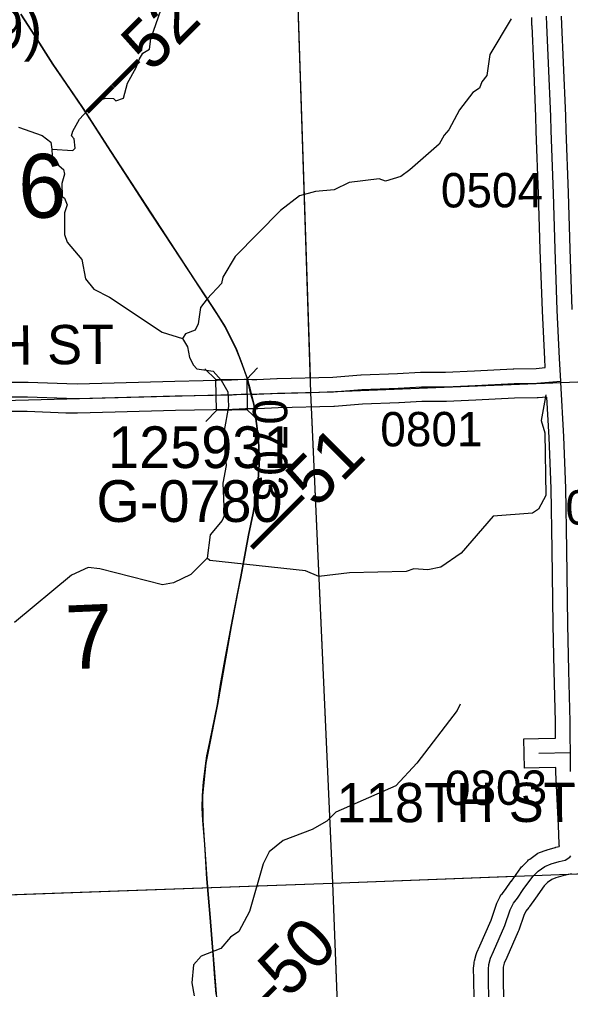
# Model space of a CAD drawing. Extents: x 128.7 to 185.5, y -21.4 to 12.6.
# Drawn here: x 170.186 to 171.309, y 3.37 to 5.346 of the extents above; entities that cross this region are included whole.
import ezdxf

# ---------------------------------------------------------------- set-up
doc = ezdxf.new("R2010")
doc.units = 0
for name, color, linetype in [('tdCoHydroRiver', 7, 'Continuous'), ('tdCoPriCL', 7, 'Continuous'), ('tdCoPrimary', 7, 'Continuous'), ('tdCoPriNonDiv', 7, 'Continuous'), ('tdCoPriNonDivCL', 7, 'Continuous'), ('tdCoSecRdNmbr', 7, 'Continuous'), ('tdCoSecRdTxt', 7, 'Continuous'), ('tdCoSecRteBand', 7, 'Continuous'), ('tdCoSecRteCL', 7, 'Continuous'), ('tdCoSectLine', 7, 'Continuous'), ('tdCoSectLinePart', 7, 'Continuous'), ('tdCoSectNmbr', 7, 'Continuous'), ('tdCoStrucSec', 7, 'Continuous'), ('tdCoStrucSecCoName', 7, 'Continuous'), ('tdCoStrucSecFHWANum', 7, 'Continuous'), ('tdCoSurfGravel', 7, 'Continuous'), ('tdStHwyPriRefPost1', 7, 'Continuous'), ('tdStHwyPriRefPost5', 7, 'Continuous')]:
    doc.layers.add(name, color=color, linetype=linetype)

msp = doc.modelspace()

# ---------------------------------------------------------------- linework, layer by layer
at = {"layer": 'tdCoHydroRiver'}
for points in [[(170.2522, 5.0823), (170.2949, 5.0792), (170.2995, 5.0842), (170.2972, 5.103), (170.2922, 5.1091), (170.295, 5.1187), (170.3082, 5.1429), (170.3431, 5.1806), (170.3618, 5.1861), (170.3777, 5.1851), (170.3826, 5.1805), (170.3982, 5.1859), (170.4064, 5.2162), (170.4241, 5.2485), (170.4298, 5.2645), (170.4372, 5.2774), (170.4511, 5.2858), (170.4535, 5.3065), (170.4748, 5.3673)], [(171.1877, 5.3476), (171.1447, 5.2749), (171.1385, 5.232), (171.128, 5.2189), (171.1237, 5.2061), (171.1098, 5.1977), (171.0828, 5.1619), (171.0607, 5.1216), (171.0516, 5.1102), (171.0413, 5.0924), (170.9818, 5.0396), (170.9633, 5.0262), (170.9321, 5.0171), (170.9193, 5.0214), (170.858, 5.0142), (170.827, 4.9988), (170.7892, 4.9958), (170.7564, 4.9866), (170.7181, 4.9567), (170.6254, 4.8631), (170.6002, 4.8211), (170.5975, 4.8083), (170.5687, 4.7772), (170.5552, 4.7593), (170.5502, 4.726), (170.5444, 4.7131), (170.5241, 4.706), (170.5182, 4.6963)], [(170.1841, 5.1271), (170.2321, 5.11), (170.25, 5.0965), (170.2522, 5.0823), (170.2527, 5.0681), (170.2579, 5.0557), (170.2759, 5.0406), (170.2778, 5.0312), (170.2723, 5.012), (170.2733, 4.9852), (170.2781, 4.9823), (170.2834, 4.9683), (170.2777, 4.9523), (170.2779, 4.9081), (170.2832, 4.8925), (170.313, 4.8573), (170.3208, 4.8181), (170.3375, 4.7967), (170.3697, 4.7806), (170.4767, 4.7089), (170.5182, 4.6963), (170.5283, 4.6793), (170.5323, 4.6574), (170.5408, 4.6419), (170.5475, 4.6343), (170.5808, 4.6293), (170.5973, 4.611), (170.6108, 4.5878), (170.612, 4.5578), (170.6029, 4.5085), (170.6045, 4.466), (170.6072, 4.4376), (170.6007, 4.4011), (170.6025, 4.3538), (170.6047, 4.3381), (170.5989, 4.3252), (170.5748, 4.2959), (170.5687, 4.2483), (170.5353, 4.2154), (170.4996, 4.1982), (170.4777, 4.1942), (170.3501, 4.2271), (170.3263, 4.2294), (170.2922, 4.2138), (170.1759, 4.1177)], [(171.2585, 4.5813), (171.2495, 4.5289), (171.2568, 4.5039), (171.2586, 4.3761), (171.2438, 4.3487), (171.2315, 4.3403), (171.1512, 4.334), (171.0863, 4.2589), (171.0447, 4.2304), (171.0181, 4.2246), (170.9896, 4.2267), (170.974, 4.2213), (170.8589, 4.2185), (170.796, 4.2113), (170.7687, 4.2229), (170.5737, 4.2437), (170.5687, 4.2483)], [(171.084, 3.9509), (171.0782, 3.938), (170.9955, 3.8306), (170.9531, 3.7847), (170.8304, 3.731), (170.8122, 3.7129), (170.7828, 3.696), (170.7237, 3.6732), (170.6946, 3.6499), (170.6829, 3.6258), (170.6551, 3.5284), (170.633, 3.4881), (170.6161, 3.4764), (170.5964, 3.4535), (170.556, 3.4377), (170.5409, 3.4198), (170.5376, 3.3833), (170.5418, 3.3566)]]:
    msp.add_lwpolyline(points, dxfattribs=at)
at = {"layer": 'tdCoPriCL'}
msp.add_lwpolyline([(170.5872, 3.3602), (170.5837, 3.4014), (170.5813, 3.4315), (170.5778, 3.4732), (170.5746, 3.5161), (170.5677, 3.595), (170.5635, 3.6661), (170.5596, 3.7139), (170.5583, 3.74), (170.5588, 3.7647), (170.5608, 3.7926), (170.5657, 3.8308), (170.5741, 3.8742), (170.5894, 3.9506), (170.5958, 3.9911), (170.6047, 4.0399), (170.6173, 4.1095), (170.6254, 4.1514), (170.6372, 4.2108), (170.653, 4.2956), (170.6626, 4.3403), (170.6683, 4.375), (170.6725, 4.4086), (170.6742, 4.4392), (170.6737, 4.4776), (170.6713, 4.5075), (170.6671, 4.5388), (170.6634, 4.5625), (170.6577, 4.5829), (170.6498, 4.6155), (170.6397, 4.6448), (170.6286, 4.6729), (170.6054, 4.7203), (170.582, 4.7575), (170.5633, 4.7849), (170.5324, 4.8318), (170.4799, 4.9117), (170.4525, 4.9538), (170.4178, 5.0076), (170.3721, 5.0771), (170.3381, 5.1302), (170.3147, 5.1669), (170.2809, 5.2157), (170.254, 5.2552), (170.2173, 5.3131), (170.1889, 5.3568)], dxfattribs=at)
at = {"layer": 'tdCoPrimary'}
for points in [[(170.659, 4.5832), (170.6564, 4.5948), (170.6502, 4.6155), (170.6401, 4.6448), (170.629, 4.6729), (170.6058, 4.7203), (170.5824, 4.7575), (170.5636, 4.7849), (170.5328, 4.8318), (170.4803, 4.9117), (170.4529, 4.9538), (170.4181, 5.0076), (170.3725, 5.0771), (170.3385, 5.1302), (170.3151, 5.1669), (170.2813, 5.2157), (170.2544, 5.2552), (170.2177, 5.3131), (170.1893, 5.3568)], [(170.659, 4.5832), (170.6564, 4.5948), (170.6502, 4.6155), (170.6401, 4.6448), (170.629, 4.6729), (170.6058, 4.7203), (170.5824, 4.7575), (170.5636, 4.7849), (170.5328, 4.8318), (170.4803, 4.9117), (170.4529, 4.9538), (170.4181, 5.0076), (170.3725, 5.0771), (170.3385, 5.1302), (170.3151, 5.1669), (170.2813, 5.2157), (170.2544, 5.2552), (170.2177, 5.3131), (170.1893, 5.3568)], [(170.5876, 3.3603), (170.5841, 3.4014), (170.5816, 3.4315), (170.5782, 3.4732), (170.575, 3.5161), (170.5681, 3.595), (170.5639, 3.6661), (170.5599, 3.7139), (170.5587, 3.74), (170.5592, 3.7647), (170.5612, 3.7926), (170.5639, 3.814), (170.5661, 3.8308), (170.5683, 3.8458), (170.5745, 3.8742), (170.5799, 3.8991), (170.5898, 3.9506), (170.5962, 3.9911), (170.6051, 4.0399), (170.6176, 4.1095), (170.6258, 4.1514), (170.6376, 4.2108), (170.646, 4.2547), (170.6534, 4.2956), (170.6583, 4.3193), (170.6583, 4.3196), (170.663, 4.3403), (170.6665, 4.36), (170.6687, 4.375), (170.6729, 4.4086), (170.6746, 4.4392), (170.6741, 4.4776), (170.6717, 4.5075), (170.6675, 4.5388), (170.6638, 4.5625), (170.6591, 4.5829), (170.659, 4.5832), (170.6564, 4.5948), (170.6502, 4.6155), (170.6401, 4.6448), (170.629, 4.6729), (170.6058, 4.7203), (170.5824, 4.7575), (170.5636, 4.7849), (170.5328, 4.8318), (170.4803, 4.9117), (170.4529, 4.9538), (170.4181, 5.0076), (170.3725, 5.0771), (170.3385, 5.1302), (170.3151, 5.1669), (170.2813, 5.2157), (170.2544, 5.2552), (170.2177, 5.3131), (170.1893, 5.3568)], [(170.5876, 3.3603), (170.5841, 3.4014), (170.5816, 3.4315), (170.5782, 3.4732), (170.575, 3.5161), (170.5681, 3.595), (170.5639, 3.6661), (170.5599, 3.7139), (170.5587, 3.74), (170.5592, 3.7647), (170.5612, 3.7926), (170.5639, 3.814), (170.5661, 3.8308), (170.5683, 3.8458), (170.5745, 3.8742), (170.5799, 3.8991), (170.5898, 3.9506), (170.5962, 3.9911), (170.6051, 4.0399), (170.6176, 4.1095), (170.6258, 4.1514), (170.6376, 4.2108), (170.646, 4.2547), (170.6534, 4.2956), (170.6583, 4.3193), (170.6583, 4.3196), (170.663, 4.3403), (170.6665, 4.36), (170.6687, 4.375), (170.6729, 4.4086), (170.6746, 4.4392), (170.6741, 4.4776), (170.6717, 4.5075), (170.6675, 4.5388), (170.6638, 4.5625), (170.6591, 4.5829), (170.659, 4.5832)], [(170.5876, 3.3603), (170.5841, 3.4014), (170.5816, 3.4315), (170.5782, 3.4732), (170.575, 3.5161), (170.5681, 3.595), (170.5639, 3.6661), (170.5599, 3.7139), (170.5587, 3.74), (170.5592, 3.7647), (170.5612, 3.7926), (170.5639, 3.814), (170.5661, 3.8308), (170.5683, 3.8458), (170.5745, 3.8742), (170.5799, 3.8991), (170.5898, 3.9506), (170.5962, 3.9911), (170.6051, 4.0399), (170.6176, 4.1095), (170.6258, 4.1514), (170.6376, 4.2108), (170.646, 4.2547), (170.6534, 4.2956), (170.6583, 4.3193), (170.6583, 4.3196), (170.663, 4.3403), (170.6665, 4.36), (170.6687, 4.375), (170.6729, 4.4086), (170.6746, 4.4392), (170.6741, 4.4776), (170.6717, 4.5075), (170.6675, 4.5388), (170.6638, 4.5625), (170.6591, 4.5829), (170.659, 4.5832)]]:
    msp.add_lwpolyline(points, dxfattribs=at)
at = {"layer": 'tdCoPriNonDiv'}
msp.add_lwpolyline([(170.1889, 5.3568), (170.254, 5.2552), (170.3147, 5.1669), (170.3721, 5.0771), (170.6054, 4.7203), (170.6286, 4.6729), (170.6498, 4.6155), (170.6634, 4.5625), (170.6671, 4.5388), (170.6737, 4.4776), (170.6742, 4.4392), (170.6725, 4.4086), (170.6626, 4.3403), (170.653, 4.2956), (170.6173, 4.1095), (170.5894, 3.9506), (170.5657, 3.8308), (170.5588, 3.7647), (170.5596, 3.7139), (170.5677, 3.595), (170.5746, 3.5161), (170.5943, 3.2668)], dxfattribs=at)
at = {"layer": 'tdCoPriNonDivCL'}
msp.add_lwpolyline([(170.5872, 3.3603), (170.5837, 3.4014), (170.5813, 3.4315), (170.5778, 3.4732), (170.5746, 3.5161), (170.5677, 3.595), (170.5635, 3.6661), (170.5596, 3.7139), (170.5583, 3.74), (170.5588, 3.7647), (170.5608, 3.7926), (170.5635, 3.814), (170.5657, 3.8308), (170.5679, 3.8458), (170.5741, 3.8742), (170.5795, 3.8991), (170.5894, 3.9506), (170.5958, 3.9911), (170.6047, 4.0399), (170.6173, 4.1095), (170.6254, 4.1514), (170.6372, 4.2108), (170.6456, 4.2547), (170.653, 4.2956), (170.658, 4.3193), (170.658, 4.3196), (170.6626, 4.3403), (170.6661, 4.36), (170.6683, 4.375), (170.6725, 4.4086), (170.6742, 4.4392), (170.6737, 4.4776), (170.6713, 4.5075), (170.6671, 4.5388), (170.6634, 4.5625), (170.6587, 4.5829), (170.6586, 4.5832), (170.656, 4.5948), (170.6498, 4.6155), (170.6397, 4.6448), (170.6286, 4.6729), (170.6054, 4.7203), (170.582, 4.7575), (170.5633, 4.7849), (170.5324, 4.8318), (170.4799, 4.9117), (170.4525, 4.9538), (170.4178, 5.0076), (170.3721, 5.0771), (170.3381, 5.1302), (170.3147, 5.1669), (170.2809, 5.2157), (170.254, 5.2552), (170.2173, 5.3131), (170.1889, 5.3568)], dxfattribs=at)
msp.add_lwpolyline([(170.5872, 3.3603), (170.5837, 3.4014), (170.5813, 3.4315), (170.5778, 3.4732), (170.5746, 3.5161), (170.5677, 3.595), (170.5635, 3.6661), (170.5596, 3.7139), (170.5583, 3.74), (170.5588, 3.7647), (170.5608, 3.7926), (170.5635, 3.814), (170.5657, 3.8308), (170.5679, 3.8458), (170.5741, 3.8742), (170.5795, 3.8991), (170.5894, 3.9506), (170.5958, 3.9911), (170.6047, 4.0399), (170.6173, 4.1095), (170.6254, 4.1514), (170.6372, 4.2108), (170.6456, 4.2547), (170.653, 4.2956), (170.658, 4.3193), (170.658, 4.3196), (170.6626, 4.3403), (170.6661, 4.36), (170.6683, 4.375), (170.6725, 4.4086), (170.6742, 4.4392), (170.6737, 4.4776), (170.6713, 4.5075), (170.6671, 4.5388), (170.6634, 4.5625), (170.6587, 4.5829), (170.6586, 4.5832), (170.656, 4.5948), (170.6498, 4.6155), (170.6397, 4.6448), (170.6286, 4.6729), (170.6054, 4.7203), (170.582, 4.7575), (170.5633, 4.7849), (170.5324, 4.8318), (170.4799, 4.9117), (170.4525, 4.9538), (170.4178, 5.0076), (170.3721, 5.0771), (170.3381, 5.1302), (170.3147, 5.1669), (170.2809, 5.2157), (170.254, 5.2552), (170.2173, 5.3131), (170.1889, 5.3568)], dxfattribs=at)
at = {"layer": 'tdCoSecRteBand'}
for points in [[(170.1486, 4.6075), (170.2026, 4.6075), (170.2032, 4.6075), (170.2038, 4.6075), (170.2827, 4.6043), (170.3036, 4.6038), (170.3793, 4.606), (170.3793, 4.606), (170.3793, 4.606), (170.5023, 4.6094), (170.5025, 4.6094), (170.5026, 4.6094), (170.6182, 4.6117), (170.6446, 4.6131), (170.6457, 4.6132), (170.6469, 4.6132), (170.6597, 4.6129), (170.6694, 4.6127), (170.7103, 4.6149), (170.7107, 4.6149), (170.7111, 4.6149), (170.8245, 4.6176), (170.8814, 4.6219), (170.882, 4.622), (170.8825, 4.622), (170.9565, 4.625), (171.0035, 4.6274), (171.0042, 4.6274), (171.0049, 4.6275), (171.0541, 4.6277), (171.1131, 4.6304), (171.1924, 4.6343), (171.1929, 4.6343), (171.1933, 4.6343), (171.239, 4.6353), (171.2576, 4.6369), (171.2576, 4.638), (171.2568, 4.6538), (171.2517, 4.7524), (171.2517, 4.7527), (171.2516, 4.7529), (171.2474, 4.8772), (171.2474, 4.8773), (171.2474, 4.8773), (171.244, 4.9907), (171.2393, 5.1188), (171.2393, 5.119), (171.2393, 5.1191), (171.2386, 5.1478), (171.2344, 5.2559), (171.2305, 5.3334), (171.2304, 5.334), (171.2304, 5.3345), (171.2302, 5.3502)], [(171.2902, 5.3531), (171.2904, 5.3359), (171.2943, 5.2588), (171.2943, 5.2586), (171.2943, 5.2584), (171.2985, 5.1499), (171.2985, 5.1497), (171.2985, 5.1495), (171.2993, 5.1208), (171.304, 4.9928), (171.304, 4.9927), (171.304, 4.9926), (171.3074, 4.8792), (171.3116, 4.7552)], [(171.1125, 3.3477), (171.1121, 3.3928), (171.1116, 3.4103), (171.1115, 3.4119), (171.1116, 3.4135), (171.1124, 3.4229), (171.1126, 3.4257), (171.1133, 3.4283), (171.1168, 3.4412), (171.1174, 3.4433), (171.1182, 3.4454), (171.1242, 3.4589), (171.1242, 3.459), (171.1242, 3.459), (171.1471, 3.511), (171.1572, 3.5415), (171.1579, 3.5435), (171.1589, 3.5454), (171.1658, 3.5592), (171.1673, 3.5623), (171.1695, 3.5649), (171.1768, 3.5738), (171.1881, 3.5902), (171.1883, 3.5904), (171.1884, 3.5907), (171.2077, 3.6175), (171.2091, 3.6195), (171.2108, 3.6213), (171.2217, 3.6321), (171.2236, 3.634), (171.2258, 3.6355), (171.2396, 3.6452), (171.2426, 3.6473), (171.2461, 3.6486), (171.2592, 3.6535), (171.2603, 3.6539), (171.2614, 3.6543), (171.2774, 3.659), (171.2782, 3.6592), (171.2789, 3.6594), (171.2857, 3.6609), (171.2865, 3.6615), (171.2864, 3.662), (171.286, 3.6641), (171.2859, 3.6662), (171.2845, 3.7041), (171.2793, 3.8122), (171.2793, 3.8128), (171.2792, 3.8133), (171.2792, 3.8221), (171.245, 3.8214), (171.215, 3.8208), (171.2138, 3.8807), (171.2438, 3.8814), (171.2785, 3.8821), (171.2785, 3.8861), (171.2785, 3.8862), (171.2785, 3.8864), (171.2785, 3.9156), (171.2758, 4.0183), (171.2758, 4.0184), (171.2758, 4.0184), (171.2738, 4.1126), (171.2738, 4.1127), (171.2738, 4.1128), (171.2716, 4.2657), (171.2694, 4.3906), (171.2655, 4.4943), (171.2607, 4.5769), (171.2431, 4.5754), (171.2421, 4.5754), (171.2412, 4.5753), (171.195, 4.5744), (171.116, 4.5704), (171.1159, 4.5704), (171.1159, 4.5704), (171.0562, 4.5677), (171.0556, 4.5677), (171.055, 4.5677), (171.0059, 4.5675), (170.9595, 4.565), (170.9593, 4.565), (170.9591, 4.565), (170.8854, 4.5621), (170.8283, 4.5577), (170.8275, 4.5576), (170.8267, 4.5576), (170.713, 4.5549), (170.6715, 4.5527), (170.6704, 4.5527), (170.6693, 4.5527), (170.6585, 4.5529), (170.6468, 4.5532), (170.621, 4.5517), (170.6205, 4.5517), (170.6199, 4.5517), (170.5039, 4.5495), (170.381, 4.546), (170.3046, 4.5438), (170.3038, 4.5438), (170.303, 4.5438), (170.2811, 4.5443), (170.2808, 4.5443), (170.2805, 4.5443), (170.202, 4.5475), (170.15, 4.5475)], [(171.3111, 3.6053), (171.3053, 3.6039), (171.2935, 3.6011), (171.2793, 3.597), (171.2708, 3.5938), (171.2622, 3.5878), (171.255, 3.5806), (171.2374, 3.5559), (171.2254, 3.5386), (171.2247, 3.5376), (171.2239, 3.5366), (171.2179, 3.5294), (171.2135, 3.5205), (171.2036, 3.4907), (171.2031, 3.4894), (171.2026, 3.4881), (171.1791, 3.4349), (171.1741, 3.4234), (171.172, 3.4154), (171.1716, 3.4104), (171.172, 3.3943), (171.172, 3.394), (171.172, 3.3937), (171.1725, 3.3464)]]:
    msp.add_lwpolyline(points, dxfattribs=at)
at = {"layer": 'tdCoSecRteCL'}
msp.add_line((171.2444, 3.8514), (171.3088, 3.8527), dxfattribs=at)
for points in [[(171.2889, 4.6094), (171.2868, 4.6553), (171.2816, 4.7539), (171.2774, 4.8782), (171.274, 4.9917), (171.2693, 5.1199), (171.2686, 5.1488), (171.2644, 5.2573), (171.2604, 5.335), (171.2602, 5.3527)], [(170.1486, 4.5775), (170.2026, 4.5775), (170.2817, 4.5743), (170.3037, 4.5738), (170.3801, 4.576), (170.5032, 4.5794), (170.6193, 4.5817), (170.6463, 4.5832), (170.6591, 4.5829), (170.6699, 4.5827), (170.7119, 4.5849), (170.826, 4.5876), (170.8837, 4.592), (170.9579, 4.595), (171.005, 4.5975), (171.0548, 4.5977), (171.1145, 4.6004), (171.1939, 4.6044), (171.2405, 4.6053), (171.2889, 4.6094)], [(171.3088, 3.8527), (171.3085, 3.8864), (171.3085, 3.916), (171.3058, 4.0191), (171.3038, 4.1133), (171.3016, 4.2662), (171.2994, 4.3914), (171.2954, 4.4957), (171.289, 4.6072), (171.2889, 4.6094)], [(171.3092, 3.8136), (171.3088, 3.8527)], [(171.1425, 3.3461), (171.142, 3.3934), (171.1416, 3.4112), (171.1423, 3.4205), (171.1457, 3.4334), (171.1517, 3.4469), (171.1751, 3.5002), (171.1857, 3.532), (171.1926, 3.5458), (171.2007, 3.5557), (171.2128, 3.5732), (171.2321, 3.6001), (171.2429, 3.6109), (171.2567, 3.6205), (171.2698, 3.6255), (171.2858, 3.6302), (171.2984, 3.6331), (171.3073, 3.6395), (171.3097, 3.6419)]]:
    msp.add_lwpolyline(points, dxfattribs=at)
at = {"layer": 'tdCoSectLine'}
for points in [[(170.7457, 5.5995), (170.7793, 4.5863)], [(170.7793, 4.5863), (171.7838, 4.6263)], [(169.7855, 4.5602), (170.7793, 4.5863)], [(170.7793, 4.5863), (170.8237, 3.5862)], [(170.8237, 3.5862), (171.838, 3.6251)], [(169.8223, 3.5505), (170.8237, 3.5862)], [(170.8237, 3.5862), (170.8617, 2.601)]]:
    msp.add_lwpolyline(points, dxfattribs=at)
at = {"layer": 'tdCoSectLinePart'}
for points in [[(170.7457, 5.5995), (170.7783, 4.6165)], [(170.7807, 4.5565), (170.8237, 3.5862)], [(171.3057, 3.6047), (171.838, 3.6251)], [(170.8237, 3.5862), (171.195, 3.6004)], [(169.8524, 3.5515), (170.8237, 3.5862)], [(170.8237, 3.5862), (170.842, 3.1113)]]:
    msp.add_lwpolyline(points, dxfattribs=at)
at = {"layer": 'tdCoStrucSec'}
for p, q in [((170.5865, 4.6124), (170.5639, 4.6341)), ((170.6491, 4.6135), (170.6708, 4.6361)), ((170.5877, 4.5498), (170.566, 4.5272)), ((170.6503, 4.551), (170.6728, 4.5293))]:
    msp.add_line(p, q, dxfattribs=at)
msp.add_lwpolyline([(170.5865, 4.6124), (170.6491, 4.6135), (170.6503, 4.551), (170.5877, 4.5498)], close=True, dxfattribs=at)
at = {"layer": 'tdCoSurfGravel'}
msp.add_line((171.2444, 3.8514), (171.3088, 3.8527), dxfattribs=at)
for points in [[(171.3092, 3.8136), (171.3088, 3.8527), (171.3085, 3.8864), (171.3085, 3.916), (171.3058, 4.0191), (171.3038, 4.1133), (171.3016, 4.2662), (171.2994, 4.3914), (171.2954, 4.4957), (171.289, 4.6072), (171.2889, 4.6094), (171.2868, 4.6553), (171.2816, 4.7539), (171.2774, 4.8782), (171.274, 4.9917), (171.2693, 5.1199), (171.2686, 5.1488), (171.2644, 5.2573), (171.2604, 5.335), (171.2602, 5.3527)], [(170.1486, 4.5775), (170.2026, 4.5775), (170.2817, 4.5743), (170.3037, 4.5738), (170.3801, 4.576), (170.5032, 4.5794), (170.6193, 4.5817), (170.6463, 4.5832), (170.6591, 4.5829), (170.6699, 4.5827), (170.7119, 4.5849), (170.826, 4.5876), (170.8837, 4.592), (170.9579, 4.595), (171.005, 4.5975), (171.0548, 4.5977), (171.1145, 4.6004), (171.1939, 4.6044), (171.2405, 4.6053), (171.2889, 4.6094)], [(171.1425, 3.3461), (171.142, 3.3934), (171.1416, 3.4112), (171.1423, 3.4205), (171.1457, 3.4334), (171.1517, 3.4469), (171.1751, 3.5002), (171.1857, 3.532), (171.1926, 3.5458), (171.2007, 3.5557), (171.2128, 3.5732), (171.2321, 3.6001), (171.2429, 3.6109), (171.2567, 3.6205), (171.2698, 3.6255), (171.2858, 3.6302), (171.2984, 3.6331), (171.3073, 3.6395), (171.3097, 3.6419)]]:
    msp.add_lwpolyline(points, dxfattribs=at)

# ---------------------------------------------------------------- texts
at = {"layer": 'tdCoSecRdNmbr'}
for s, rotation, p in [('0504', 0.1289, (171.0448, 4.9632)), ('0703', 270.1285, (170.6616, 4.5728)), ('0801', 0.1288, (170.9214, 4.4763)), ('0804', 0.1291, (171.2988, 4.317)), ('0803', 0.1289, (171.0531, 3.7456))]:
    msp.add_text(s, height=0.07, rotation=rotation, dxfattribs=at).set_placement(p)
at = {"layer": 'tdCoSecRdTxt'}
for s, rotation, p in [('110TH ST', 0.5254, (169.8918, 4.6402)), ('118TH ST', 0.1261, (170.8322, 3.7102))]:
    msp.add_text(s, height=0.08, rotation=rotation, dxfattribs=at).set_placement(p)
at = {"layer": 'tdCoSectNmbr'}
for s, rotation, p in [('6', 2.4165, (170.1861, 4.9402)), ('7', 2.4166, (170.2825, 4.0219))]:
    msp.add_text(s, height=0.13, rotation=rotation, dxfattribs=at).set_placement(p)
at = {"layer": 'tdCoStrucSecCoName'}
for s, p in [('UN-3669(CO.#49)', (169.3103, 5.286)), ('G-0780', (170.3429, 4.3224))]:
    msp.add_text(s, height=0.085, dxfattribs=at).set_placement(p)
at = {"layer": 'tdCoStrucSecFHWANum'}
msp.add_text('125931', height=0.085, dxfattribs=at).set_placement((170.3668, 4.4322))
at = {"layer": 'tdStHwyPriRefPost1'}
for s, p in [('‒‒52', (170.35, 5.1315)), ('‒‒51', (170.6853, 4.2433)), ('‒‒50', (170.6287, 3.2444))]:
    msp.add_text(s, height=0.1, rotation=45, dxfattribs=at).set_placement(p)
at = {"layer": 'tdStHwyPriRefPost5'}
msp.add_text('‒‒50', height=0.1, rotation=45, dxfattribs=at).set_placement((170.6287, 3.2444))

doc.saveas('drawing.dxf')
